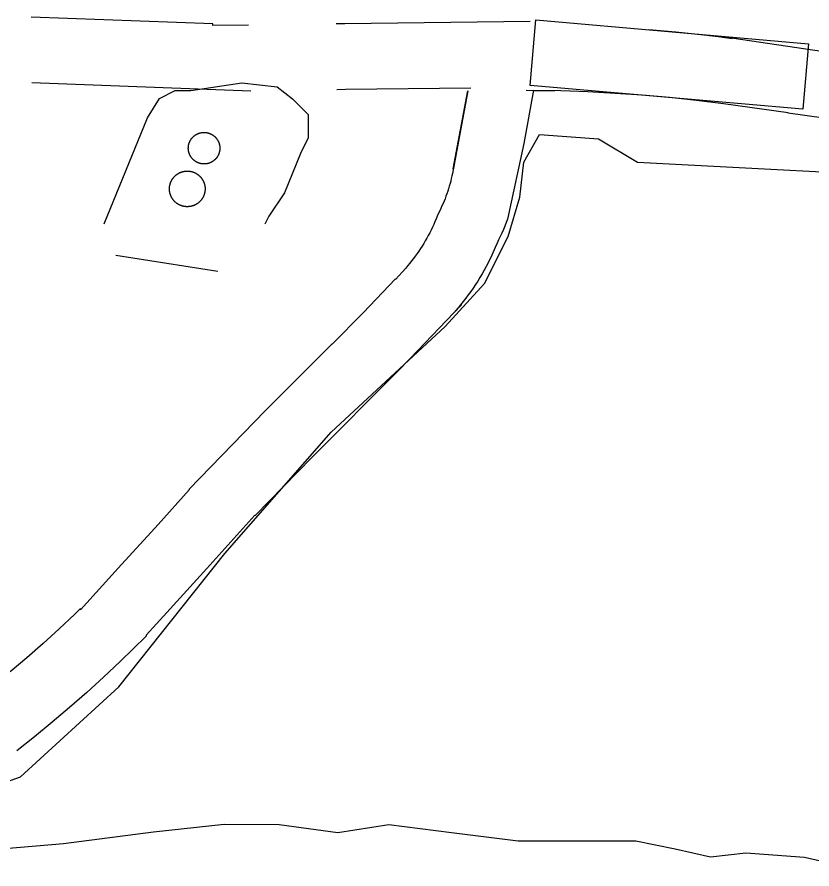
# Model space of a CAD drawing. Extents: x 3172231 to 3210228, y 940198 to 965780.
# Drawn here: x 3183476.5 to 3183839.2, y 963220.4 to 963609 of the extents above; entities that cross this region are included whole.
import ezdxf

# ---------------------------------------------------------------- set-up
doc = ezdxf.new("R2010")
doc.units = 0
for name, color, linetype in [('V-DOMW-TANK', 7, 'Continuous'), ('V-ROAD-CNTR', 7, 'Continuous'), ('V-TOPO-SHOR', 7, 'Continuous')]:
    doc.layers.add(name, color=color, linetype=linetype)

msp = doc.modelspace()

# ---------------------------------------------------------------- linework, layer by layer
at = {"layer": 'V-DOMW-TANK'}
for points in [[(3183555.982, 963553.415), (3183556.058, 963553.517), (3183556.134, 963553.615), (3183556.212, 963553.714), (3183556.292, 963553.81), (3183556.371, 963553.906), (3183556.457, 963554), (3183556.539, 963554.092), (3183556.625, 963554.185), (3183556.713, 963554.275), (3183556.804, 963554.363), (3183556.894, 963554.449), (3183556.988, 963554.533), (3183557.08, 963554.617), (3183557.176, 963554.699), (3183557.273, 963554.778), (3183557.371, 963554.856), (3183557.471, 963554.934), (3183557.572, 963555.008), (3183557.674, 963555.082), (3183557.776, 963555.153), (3183557.881, 963555.223), (3183557.987, 963555.29), (3183558.094, 963555.356), (3183558.202, 963555.42), (3183558.311, 963555.485), (3183558.421, 963555.542), (3183558.532, 963555.602), (3183558.645, 963555.657), (3183558.757, 963555.712), (3183558.872, 963555.764), (3183558.987, 963555.815), (3183559.103, 963555.862), (3183559.22, 963555.909), (3183559.337, 963555.952), (3183559.456, 963555.995), (3183559.574, 963556.036), (3183559.695, 963556.073), (3183559.816, 963556.112), (3183559.937, 963556.142), (3183560.058, 963556.175), (3183560.181, 963556.204), (3183560.304, 963556.233), (3183560.424, 963556.257), (3183560.549, 963556.28), (3183560.672, 963556.3), (3183560.797, 963556.321), (3183560.922, 963556.337), (3183561.045, 963556.351), (3183561.172, 963556.364), (3183561.297, 963556.374), (3183561.422, 963556.382), (3183561.547, 963556.386), (3183561.672, 963556.39), (3183561.799, 963556.392), (3183561.924, 963556.39), (3183562.048, 963556.388), (3183562.175, 963556.382), (3183562.298, 963556.376), (3183562.425, 963556.366), (3183562.55, 963556.353), (3183562.675, 963556.341), (3183562.8, 963556.325), (3183562.923, 963556.306), (3183563.048, 963556.286), (3183563.171, 963556.263), (3183563.294, 963556.239), (3183563.417, 963556.21), (3183563.539, 963556.181), (3183563.66, 963556.151), (3183563.783, 963556.118), (3183563.902, 963556.083), (3183564.023, 963556.044), (3183564.142, 963556.005), (3183564.26, 963555.964), (3183564.377, 963555.919), (3183564.496, 963555.874), (3183564.611, 963555.825), (3183564.727, 963555.776), (3183564.84, 963555.725), (3183564.953, 963555.671), (3183565.067, 963555.614), (3183565.178, 963555.557), (3183565.288, 963555.497), (3183565.399, 963555.436), (3183565.508, 963555.372), (3183565.614, 963555.307), (3183565.721, 963555.239), (3183565.825, 963555.17), (3183565.927, 963555.1), (3183566.03, 963555.026), (3183566.132, 963554.953), (3183566.233, 963554.877), (3183566.331, 963554.797), (3183566.427, 963554.719), (3183566.523, 963554.637), (3183566.618, 963554.553), (3183566.71, 963554.471), (3183566.802, 963554.383), (3183566.894, 963554.295), (3183566.98, 963554.205)], [(3183558.673, 963542.724), (3183558.561, 963542.779), (3183558.448, 963542.837), (3183558.337, 963542.896), (3183558.229, 963542.957), (3183558.12, 963543.021), (3183558.014, 963543.086), (3183557.907, 963543.154), (3183557.803, 963543.224), (3183557.699, 963543.293), (3183557.596, 963543.367), (3183557.496, 963543.441), (3183557.395, 963543.517), (3183557.297, 963543.596), (3183557.199, 963543.676), (3183557.105, 963543.756), (3183557.01, 963543.84), (3183556.916, 963543.924), (3183556.826, 963544.01), (3183556.736, 963544.098), (3183556.648, 963544.188), (3183556.562, 963544.278), (3183556.476, 963544.371), (3183556.392, 963544.465), (3183556.31, 963544.561), (3183556.23, 963544.657), (3183556.152, 963544.756), (3183556.076, 963544.854), (3183556.001, 963544.954), (3183555.927, 963545.057), (3183555.855, 963545.161), (3183555.786, 963545.266), (3183555.718, 963545.37), (3183555.653, 963545.479), (3183555.589, 963545.585), (3183555.528, 963545.696), (3183555.466, 963545.806), (3183555.409, 963545.917), (3183555.354, 963546.029), (3183555.298, 963546.142), (3183555.245, 963546.257), (3183555.196, 963546.371), (3183555.147, 963546.488), (3183555.102, 963546.605), (3183555.057, 963546.722), (3183555.014, 963546.84), (3183554.975, 963546.959), (3183554.936, 963547.078), (3183554.901, 963547.199), (3183554.866, 963547.32), (3183554.835, 963547.441), (3183554.805, 963547.563), (3183554.778, 963547.686), (3183554.753, 963547.809), (3183554.729, 963547.932), (3183554.708, 963548.057), (3183554.69, 963548.18), (3183554.674, 963548.305), (3183554.659, 963548.43), (3183554.647, 963548.555), (3183554.635, 963548.68), (3183554.629, 963548.802), (3183554.622, 963548.929), (3183554.618, 963549.056), (3183554.618, 963549.181), (3183554.618, 963549.306), (3183554.62, 963549.433), (3183554.627, 963549.558), (3183554.635, 963549.683), (3183554.643, 963549.808), (3183554.655, 963549.933), (3183554.67, 963550.058), (3183554.686, 963550.183), (3183554.704, 963550.308), (3183554.725, 963550.431), (3183554.747, 963550.556), (3183554.772, 963550.678), (3183554.799, 963550.803), (3183554.827, 963550.92), (3183554.858, 963551.045), (3183554.893, 963551.166), (3183554.928, 963551.287), (3183554.966, 963551.405), (3183555.005, 963551.524), (3183555.046, 963551.643), (3183555.089, 963551.762), (3183555.136, 963551.879), (3183555.184, 963551.993), (3183555.235, 963552.11), (3183555.286, 963552.225), (3183555.339, 963552.337), (3183555.395, 963552.45), (3183555.452, 963552.561), (3183555.511, 963552.671), (3183555.575, 963552.782), (3183555.638, 963552.888), (3183555.702, 963552.997), (3183555.771, 963553.103), (3183555.839, 963553.208), (3183555.911, 963553.312), (3183555.982, 963553.415)], [(3183566.98, 963554.205), (3183567.066, 963554.115), (3183567.15, 963554.021), (3183567.234, 963553.929), (3183567.316, 963553.834), (3183567.396, 963553.736), (3183567.474, 963553.638), (3183567.551, 963553.539), (3183567.625, 963553.439), (3183567.699, 963553.339), (3183567.771, 963553.232), (3183567.84, 963553.13), (3183567.908, 963553.023), (3183567.973, 963552.915), (3183568.037, 963552.808), (3183568.1, 963552.698), (3183568.16, 963552.589), (3183568.219, 963552.477), (3183568.274, 963552.364), (3183568.33, 963552.251), (3183568.381, 963552.137), (3183568.432, 963552.022), (3183568.479, 963551.907), (3183568.526, 963551.79), (3183568.569, 963551.672), (3183568.612, 963551.553), (3183568.653, 963551.434), (3183568.69, 963551.315), (3183568.727, 963551.194), (3183568.76, 963551.074), (3183568.793, 963550.953), (3183568.821, 963550.83), (3183568.85, 963550.707), (3183568.874, 963550.584), (3183568.897, 963550.461), (3183568.922, 963550.338), (3183568.938, 963550.214), (3183568.954, 963550.089), (3183568.969, 963549.964), (3183568.979, 963549.839), (3183568.991, 963549.714), (3183568.999, 963549.589), (3183569.006, 963549.464), (3183569.008, 963549.337), (3183569.012, 963549.212), (3183569.012, 963549.087), (3183569.006, 963548.96), (3183569.001, 963548.835), (3183568.993, 963548.71), (3183568.983, 963548.585), (3183568.973, 963548.46), (3183568.958, 963548.335), (3183568.942, 963548.211), (3183568.924, 963548.086), (3183568.903, 963547.963), (3183568.881, 963547.84), (3183568.856, 963547.715), (3183568.829, 963547.594), (3183568.799, 963547.471), (3183568.768, 963547.35), (3183568.735, 963547.228)], [(3183568.735, 963547.228), (3183568.7, 963547.109), (3183568.661, 963546.988), (3183568.62, 963546.869), (3183568.582, 963546.75), (3183568.537, 963546.634), (3183568.491, 963546.515), (3183568.444, 963546.4), (3183568.393, 963546.283), (3183568.342, 963546.171), (3183568.289, 963546.056), (3183568.231, 963545.943), (3183568.176, 963545.833), (3183568.117, 963545.722), (3183568.053, 963545.612), (3183567.99, 963545.505), (3183567.924, 963545.397), (3183567.857, 963545.29), (3183567.789, 963545.186), (3183567.717, 963545.083), (3183567.644, 963544.981), (3183567.57, 963544.878), (3183567.494, 963544.78), (3183567.416, 963544.68), (3183567.336, 963544.584), (3183567.254, 963544.487), (3183567.171, 963544.393), (3183567.087, 963544.303), (3183567.001, 963544.209), (3183566.912, 963544.121), (3183566.822, 963544.035), (3183566.732, 963543.945), (3183566.64, 963543.861), (3183566.546, 963543.777), (3183566.452, 963543.695), (3183566.353, 963543.617), (3183566.255, 963543.537), (3183566.157, 963543.459), (3183566.056, 963543.385), (3183565.954, 963543.312), (3183565.847, 963543.24), (3183565.745, 963543.17), (3183565.639, 963543.103), (3183565.532, 963543.037), (3183565.426, 963542.974), (3183565.315, 963542.91), (3183565.204, 963542.851), (3183565.094, 963542.794), (3183564.981, 963542.736), (3183564.869, 963542.683), (3183564.754, 963542.63), (3183564.639, 963542.581), (3183564.522, 963542.531), (3183564.406, 963542.484), (3183564.289, 963542.441), (3183564.17, 963542.398), (3183564.051, 963542.359), (3183563.933, 963542.321), (3183563.812, 963542.286), (3183563.691, 963542.251), (3183563.57, 963542.22), (3183563.447, 963542.189), (3183563.324, 963542.163), (3183563.201, 963542.136), (3183563.079, 963542.114), (3183562.954, 963542.093), (3183562.831, 963542.075), (3183562.706, 963542.056), (3183562.581, 963542.042), (3183562.456, 963542.03), (3183562.329, 963542.019), (3183562.206, 963542.013), (3183562.079, 963542.007), (3183561.954, 963542.003), (3183561.829, 963542.001), (3183561.702, 963542.003), (3183561.577, 963542.003), (3183561.452, 963542.011), (3183561.328, 963542.017), (3183561.201, 963542.028), (3183561.076, 963542.04), (3183560.951, 963542.054), (3183560.828, 963542.069), (3183560.703, 963542.087), (3183560.578, 963542.108), (3183560.455, 963542.13), (3183560.33, 963542.157), (3183560.209, 963542.185), (3183560.086, 963542.212), (3183559.966, 963542.245), (3183559.845, 963542.275), (3183559.724, 963542.312), (3183559.605, 963542.349), (3183559.484, 963542.388), (3183559.368, 963542.431), (3183559.249, 963542.474), (3183559.132, 963542.519), (3183559.015, 963542.568), (3183558.903, 963542.617), (3183558.786, 963542.669), (3183558.673, 963542.724)], [(3183546.871, 963534.274), (3183546.934, 963534.399), (3183547.004, 963534.526), (3183547.069, 963534.649), (3183547.141, 963534.772), (3183547.215, 963534.894), (3183547.291, 963535.013), (3183547.366, 963535.132), (3183547.446, 963535.251), (3183547.528, 963535.366), (3183547.612, 963535.48), (3183547.698, 963535.595), (3183547.784, 963535.705), (3183547.874, 963535.816), (3183547.966, 963535.925), (3183548.059, 963536.031), (3183548.155, 963536.138), (3183548.251, 963536.24), (3183548.349, 963536.342), (3183548.45, 963536.443), (3183548.554, 963536.541), (3183548.657, 963536.639), (3183548.763, 963536.734), (3183548.87, 963536.826), (3183548.978, 963536.918), (3183549.089, 963537.006), (3183549.199, 963537.094), (3183549.314, 963537.178), (3183549.429, 963537.262), (3183549.545, 963537.344), (3183549.662, 963537.422), (3183549.781, 963537.5), (3183549.902, 963537.575), (3183550.025, 963537.647), (3183550.148, 963537.719), (3183550.27, 963537.786), (3183550.395, 963537.854), (3183550.522, 963537.917), (3183550.651, 963537.981), (3183550.778, 963538.04), (3183550.907, 963538.098), (3183551.038, 963538.153), (3183551.172, 963538.206), (3183551.303, 963538.255), (3183551.438, 963538.304), (3183551.571, 963538.351), (3183551.706, 963538.394), (3183551.841, 963538.435), (3183551.978, 963538.474), (3183552.116, 963538.511), (3183552.253, 963538.544), (3183552.392, 963538.577), (3183552.531, 963538.607), (3183552.671, 963538.634), (3183552.81, 963538.659), (3183552.949, 963538.679), (3183553.091, 963538.7), (3183553.232, 963538.716), (3183553.373, 963538.73), (3183553.514, 963538.743), (3183553.656, 963538.753), (3183553.797, 963538.761), (3183553.938, 963538.765), (3183554.08, 963538.767), (3183554.223, 963538.767), (3183554.364, 963538.765), (3183554.506, 963538.759), (3183554.647, 963538.751), (3183554.79, 963538.743), (3183554.932, 963538.728), (3183555.071, 963538.714), (3183555.212, 963538.698), (3183555.354, 963538.677), (3183555.493, 963538.655), (3183555.632, 963538.63), (3183555.771, 963538.601), (3183555.911, 963538.573), (3183556.05, 963538.54), (3183556.185, 963538.505), (3183556.324, 963538.468), (3183556.459, 963538.429), (3183556.597, 963538.388), (3183556.73, 963538.343), (3183556.865, 963538.298), (3183556.998, 963538.249), (3183557.131, 963538.198), (3183557.262, 963538.145), (3183557.393, 963538.089), (3183557.522, 963538.032), (3183557.651, 963537.971), (3183557.778, 963537.909), (3183557.905, 963537.844), (3183558.03, 963537.778), (3183558.153, 963537.708), (3183558.276, 963537.637), (3183558.399, 963537.565), (3183558.518, 963537.489), (3183558.636, 963537.411), (3183558.755, 963537.332), (3183558.872, 963537.25), (3183558.985, 963537.168)], [(3183558.985, 963537.168), (3183559.099, 963537.082), (3183559.21, 963536.994), (3183559.321, 963536.904), (3183559.429, 963536.813), (3183559.536, 963536.719), (3183559.642, 963536.625), (3183559.744, 963536.529), (3183559.847, 963536.43), (3183559.947, 963536.328), (3183560.046, 963536.226), (3183560.142, 963536.123), (3183560.238, 963536.017), (3183560.33, 963535.91), (3183560.42, 963535.804), (3183560.512, 963535.691), (3183560.598, 963535.578), (3183560.682, 963535.466), (3183560.766, 963535.351), (3183560.848, 963535.234), (3183560.926, 963535.118), (3183561.004, 963534.999), (3183561.08, 963534.876), (3183561.151, 963534.755), (3183561.223, 963534.632), (3183561.291, 963534.507), (3183561.358, 963534.382), (3183561.422, 963534.255), (3183561.483, 963534.129), (3183561.545, 963533.999), (3183561.602, 963533.87), (3183561.657, 963533.739), (3183561.711, 963533.608), (3183561.76, 963533.475), (3183561.809, 963533.342), (3183561.852, 963533.207), (3183561.899, 963533.072), (3183561.94, 963532.937), (3183561.979, 963532.799), (3183562.016, 963532.662), (3183562.048, 963532.525), (3183562.081, 963532.388), (3183562.11, 963532.248), (3183562.137, 963532.109), (3183562.161, 963531.968), (3183562.184, 963531.829), (3183562.204, 963531.685), (3183562.22, 963531.548), (3183562.235, 963531.407), (3183562.247, 963531.265), (3183562.257, 963531.124), (3183562.263, 963530.981), (3183562.272, 963530.839), (3183562.272, 963530.698), (3183562.272, 963530.557), (3183562.268, 963530.413), (3183562.263, 963530.272), (3183562.255, 963530.131), (3183562.245, 963529.99), (3183562.233, 963529.848), (3183562.218, 963529.707)], [(3183551.823, 963522.844), (3183551.688, 963522.885), (3183551.552, 963522.93), (3183551.417, 963522.975), (3183551.284, 963523.024), (3183551.153, 963523.075), (3183551.02, 963523.127), (3183550.891, 963523.184), (3183550.758, 963523.241), (3183550.633, 963523.303), (3183550.504, 963523.364), (3183550.379, 963523.43), (3183550.254, 963523.495), (3183550.129, 963523.565), (3183550.006, 963523.635), (3183549.885, 963523.708), (3183549.765, 963523.786), (3183549.646, 963523.862), (3183549.527, 963523.942), (3183549.412, 963524.022), (3183549.3, 963524.108), (3183549.183, 963524.192), (3183549.072, 963524.28), (3183548.962, 963524.37), (3183548.853, 963524.46), (3183548.747, 963524.554), (3183548.64, 963524.648), (3183548.538, 963524.747), (3183548.435, 963524.845), (3183548.335, 963524.945), (3183548.237, 963525.048), (3183548.14, 963525.15), (3183548.044, 963525.257), (3183547.952, 963525.363), (3183547.862, 963525.472), (3183547.772, 963525.582), (3183547.686, 963525.695), (3183547.6, 963525.807), (3183547.516, 963525.924), (3183547.436, 963526.039), (3183547.356, 963526.158), (3183547.278, 963526.276), (3183547.205, 963526.397), (3183547.131, 963526.518), (3183547.059, 963526.641), (3183546.992, 963526.768), (3183546.924, 963526.891), (3183546.86, 963527.018), (3183546.799, 963527.145), (3183546.74, 963527.272), (3183546.682, 963527.403), (3183546.627, 963527.534), (3183546.574, 963527.667), (3183546.523, 963527.798), (3183546.473, 963527.931), (3183546.428, 963528.066), (3183546.383, 963528.202), (3183546.342, 963528.337), (3183546.303, 963528.474), (3183546.267, 963528.611), (3183546.234, 963528.748), (3183546.201, 963528.886), (3183546.172, 963529.025), (3183546.146, 963529.164), (3183546.121, 963529.305), (3183546.099, 963529.445), (3183546.08, 963529.586), (3183546.062, 963529.725), (3183546.049, 963529.867), (3183546.035, 963530.008), (3183546.025, 963530.151), (3183546.017, 963530.293), (3183546.013, 963530.436), (3183546.011, 963530.575), (3183546.011, 963530.719), (3183546.015, 963530.86), (3183546.017, 963531.003), (3183546.027, 963531.143), (3183546.037, 963531.284), (3183546.049, 963531.425), (3183546.064, 963531.566), (3183546.082, 963531.708), (3183546.103, 963531.849), (3183546.123, 963531.988), (3183546.15, 963532.128), (3183546.176, 963532.267), (3183546.205, 963532.406), (3183546.238, 963532.545), (3183546.273, 963532.683), (3183546.31, 963532.822), (3183546.348, 963532.955), (3183546.389, 963533.092), (3183546.435, 963533.225), (3183546.482, 963533.361), (3183546.529, 963533.494), (3183546.58, 963533.627), (3183546.633, 963533.758), (3183546.688, 963533.889), (3183546.748, 963534.018), (3183546.807, 963534.147), (3183546.871, 963534.274)], [(3183562.218, 963529.707), (3183562.2, 963529.566), (3183562.18, 963529.424), (3183562.159, 963529.285), (3183562.134, 963529.146), (3183562.106, 963529.006), (3183562.077, 963528.867), (3183562.044, 963528.728), (3183562.01, 963528.591), (3183561.971, 963528.454), (3183561.934, 963528.316), (3183561.893, 963528.183), (3183561.848, 963528.048), (3183561.803, 963527.913), (3183561.754, 963527.782), (3183561.702, 963527.647), (3183561.649, 963527.516), (3183561.594, 963527.384), (3183561.534, 963527.255), (3183561.475, 963527.126), (3183561.414, 963526.999), (3183561.348, 963526.874), (3183561.283, 963526.748), (3183561.213, 963526.625), (3183561.141, 963526.502), (3183561.067, 963526.381), (3183560.994, 963526.258), (3183560.916, 963526.139), (3183560.836, 963526.023), (3183560.754, 963525.908), (3183560.67, 963525.793), (3183560.586, 963525.678), (3183560.498, 963525.568), (3183560.408, 963525.457), (3183560.318, 963525.349), (3183560.224, 963525.242), (3183560.129, 963525.136), (3183560.031, 963525.033), (3183559.933, 963524.931), (3183559.833, 963524.831), (3183559.73, 963524.732), (3183559.626, 963524.636), (3183559.521, 963524.54), (3183559.415, 963524.448), (3183559.304, 963524.355), (3183559.196, 963524.267), (3183559.083, 963524.179), (3183558.968, 963524.095), (3183558.854, 963524.011), (3183558.739, 963523.929), (3183558.62, 963523.852), (3183558.501, 963523.774), (3183558.38, 963523.698), (3183558.26, 963523.626), (3183558.137, 963523.555), (3183558.012, 963523.485), (3183557.885, 963523.42), (3183557.76, 963523.356), (3183557.633, 963523.295), (3183557.504, 963523.233), (3183557.375, 963523.176), (3183557.244, 963523.121), (3183557.113, 963523.067), (3183556.98, 963523.018), (3183556.847, 963522.969), (3183556.711, 963522.924), (3183556.576, 963522.879), (3183556.441, 963522.838), (3183556.304, 963522.799), (3183556.167, 963522.762), (3183556.029, 963522.727), (3183555.89, 963522.697), (3183555.753, 963522.668), (3183555.614, 963522.639), (3183555.47, 963522.617), (3183555.333, 963522.594), (3183555.192, 963522.574), (3183555.052, 963522.557), (3183554.911, 963522.543), (3183554.77, 963522.531), (3183554.629, 963522.52), (3183554.485, 963522.512), (3183554.344, 963522.508), (3183554.203, 963522.506), (3183554.059, 963522.506), (3183553.918, 963522.508), (3183553.777, 963522.514), (3183553.635, 963522.522), (3183553.494, 963522.531), (3183553.353, 963522.545), (3183553.211, 963522.559), (3183553.07, 963522.578), (3183552.929, 963522.596), (3183552.789, 963522.619), (3183552.65, 963522.643), (3183552.511, 963522.672), (3183552.372, 963522.701), (3183552.234, 963522.733), (3183552.095, 963522.768), (3183551.958, 963522.805), (3183551.823, 963522.844)]]:
    msp.add_lwpolyline(points, dxfattribs=at)
at = {"layer": 'V-ROAD-CNTR'}
msp.add_line((3183583.204, 963575.232), (3183483.277, 963578.994), dxfattribs=at)
for points in [[(3183582.04, 963605.351), (3183565.765, 963605.145), (3183565.765, 963605.909), (3183482.868, 963609.031)], [(3183710.676, 963606.979), (3183626.01, 963605.908), (3183622.03, 963605.857)], [(3183848.761, 963592.545), (3183798.354, 963599.986), (3183798.354, 963599.843), (3183802.738, 963599.232), (3183789.895, 963600.797), (3183777.029, 963602.141), (3183764.842, 963603.205)], [(3183683.479, 963576.633), (3183626.39, 963575.91), (3183622.412, 963575.86)], [(3183675.524, 963539.794), (3183682.187, 963575.382), (3183675.143, 963537.712), (3183674.897, 963536.54), (3183674.626, 963535.353), (3183674.34, 963534.182), (3183674.034, 963533.024), (3183673.706, 963531.864), (3183673.358, 963530.715), (3183672.991, 963529.571), (3183672.598, 963528.42), (3183672.189, 963527.279), (3183671.766, 963526.164), (3183671.32, 963525.051), (3183670.852, 963523.939), (3183670.365, 963522.832), (3183669.862, 963521.744), (3183669.334, 963520.654), (3183668.486, 963518.97), (3183667.678, 963516.941), (3183667.144, 963515.664), (3183666.584, 963514.392), (3183666.001, 963513.127), (3183665.394, 963511.869), (3183664.768, 963510.625), (3183664.122, 963509.396), (3183663.452, 963508.176), (3183662.762, 963506.967), (3183662.053, 963505.775), (3183661.315, 963504.583), (3183660.562, 963503.41), (3183659.789, 963502.253), (3183658.999, 963501.112), (3183658.187, 963499.985), (3183657.351, 963498.865), (3183656.5, 963497.765), (3183655.629, 963496.68), (3183654.656, 963495.51)], [(3183712.108, 963575.735), (3183707.773, 963551.383), (3183700.335, 963516.893), (3183699.718, 963515.268), (3183699.074, 963513.657), (3183698.406, 963512.071), (3183697.711, 963510.494), (3183696.984, 963508.92), (3183696.234, 963507.368), (3183695.87, 963506.648), (3183695.454, 963505.601), (3183694.71, 963503.826), (3183693.137, 963500.333), (3183691.446, 963496.901), (3183690.552, 963495.2), (3183689.632, 963493.522), (3183688.68, 963491.855), (3183687.697, 963490.205), (3183686.693, 963488.583), (3183685.66, 963486.974), (3183684.595, 963485.379), (3183683.501, 963483.8), (3183682.379, 963482.243), (3183681.237, 963480.713), (3183680.064, 963479.197), (3183678.863, 963477.7), (3183677.722, 963476.328)], [(3183844.569, 963562.839), (3183828.354, 963565.232), (3183828.354, 963565.375), (3183798.854, 963569.484), (3183786.523, 963570.987), (3183774.167, 963572.277), (3183761.787, 963573.358), (3183749.393, 963574.225), (3183736.984, 963574.881), (3183724.567, 963575.324), (3183712.105, 963575.558), (3183721.875, 963575.495), (3183721.875, 963575.403), (3183708.783, 963575.567)], [(3183654.819, 963495.703), (3183653.826, 963494.548), (3183649.141, 963489.293), (3183649.141, 963489.6), (3183634.341, 963474.14), (3183620.271, 963459.822), (3183620.271, 963459.898), (3183589.718, 963429.341), (3183555.048, 963393.722), (3183555.048, 963393.393), (3183540.793, 963377.593), (3183522.627, 963357.565), (3183505.417, 963338.682), (3183505.417, 963339.201), (3183502.794, 963336.646), (3183495.608, 963329.891), (3183488.307, 963323.261), (3183480.892, 963316.76), (3183473.363, 963310.389)], [(3183677.559, 963476.135), (3183676.394, 963474.782), (3183679.141, 963477.863), (3183679.141, 963477.556), (3183655.877, 963453.252), (3183650.271, 963447.548), (3183650.271, 963447.472), (3183611.076, 963408.271), (3183585.048, 963381.532), (3183585.048, 963381.861), (3183563.041, 963357.467), (3183544.823, 963337.383), (3183535.417, 963327.062), (3183535.417, 963326.543), (3183523.536, 963314.97), (3183515.968, 963307.855), (3183508.281, 963300.875), (3183500.472, 963294.028), (3183492.543, 963287.319), (3183484.5, 963280.749), (3183476.342, 963274.322)]]:
    msp.add_lwpolyline(points, dxfattribs=at)
msp.add_lwpolyline([(3183835.081, 963566.959), (3183710.554, 963577.83), (3183713.163, 963607.716), (3183837.69, 963596.846)], close=True, dxfattribs=at)
at = {"layer": 'V-TOPO-SHOR'}
msp.add_line((3183521.533, 963500.402), (3183568.042, 963493.13), dxfattribs=at)
for points in [[(3183516.2, 963514.732), (3183536.004, 963562.999), (3183541.394, 963571.933), (3183548.561, 963575.494), (3183555.719, 963575.476), (3183578.991, 963578.998), (3183595.092, 963577.169), (3183602.236, 963571.782), (3183609.377, 963564.607), (3183609.35, 963553.87), (3183605.753, 963546.721), (3183598.551, 963528.844), (3183591.367, 963518.125), (3183589.568, 963514.55)], [(3183433.22, 963246.514), (3183477.997, 963262.508), (3183522.836, 963303.556), (3183571.302, 963364.278), (3183619.755, 963419.633), (3183671.769, 963467.82), (3183689.713, 963487.46), (3183700.503, 963508.907), (3183705.915, 963526.789), (3183707.745, 963542.89), (3183714.934, 963555.398), (3183741.771, 963553.543), (3183759.639, 963542.761), (3183904.569, 963535.245), (3183986.85, 963520.726), (3184051.258, 963515.198), (3184163.951, 963497.025), (3184201.539, 963500.511), (3184262.363, 963493.202), (3184790.113, 963432.844), (3185389.428, 963366.941), (3185545.082, 963354.029), (3185514.382, 963241.368), (3185530.479, 963237.749)], [(3183232.777, 963238.062), (3183302.557, 963234.31), (3183384.873, 963234.107), (3183422.452, 963234.014), (3183456.439, 963228.561), (3183497.606, 963232.038), (3183538.777, 963237.305), (3183570.997, 963240.804), (3183596.049, 963240.742), (3183622.883, 963237.097), (3183646.155, 963240.619), (3183674.777, 963236.969), (3183705.19, 963233.315), (3183732.032, 963233.248), (3183758.874, 963233.182), (3183776.76, 963229.559), (3183792.856, 963225.94), (3183808.966, 963227.69), (3183835.804, 963225.834), (3183859.054, 963220.408)]]:
    msp.add_lwpolyline(points, dxfattribs=at)

doc.saveas('drawing.dxf')
